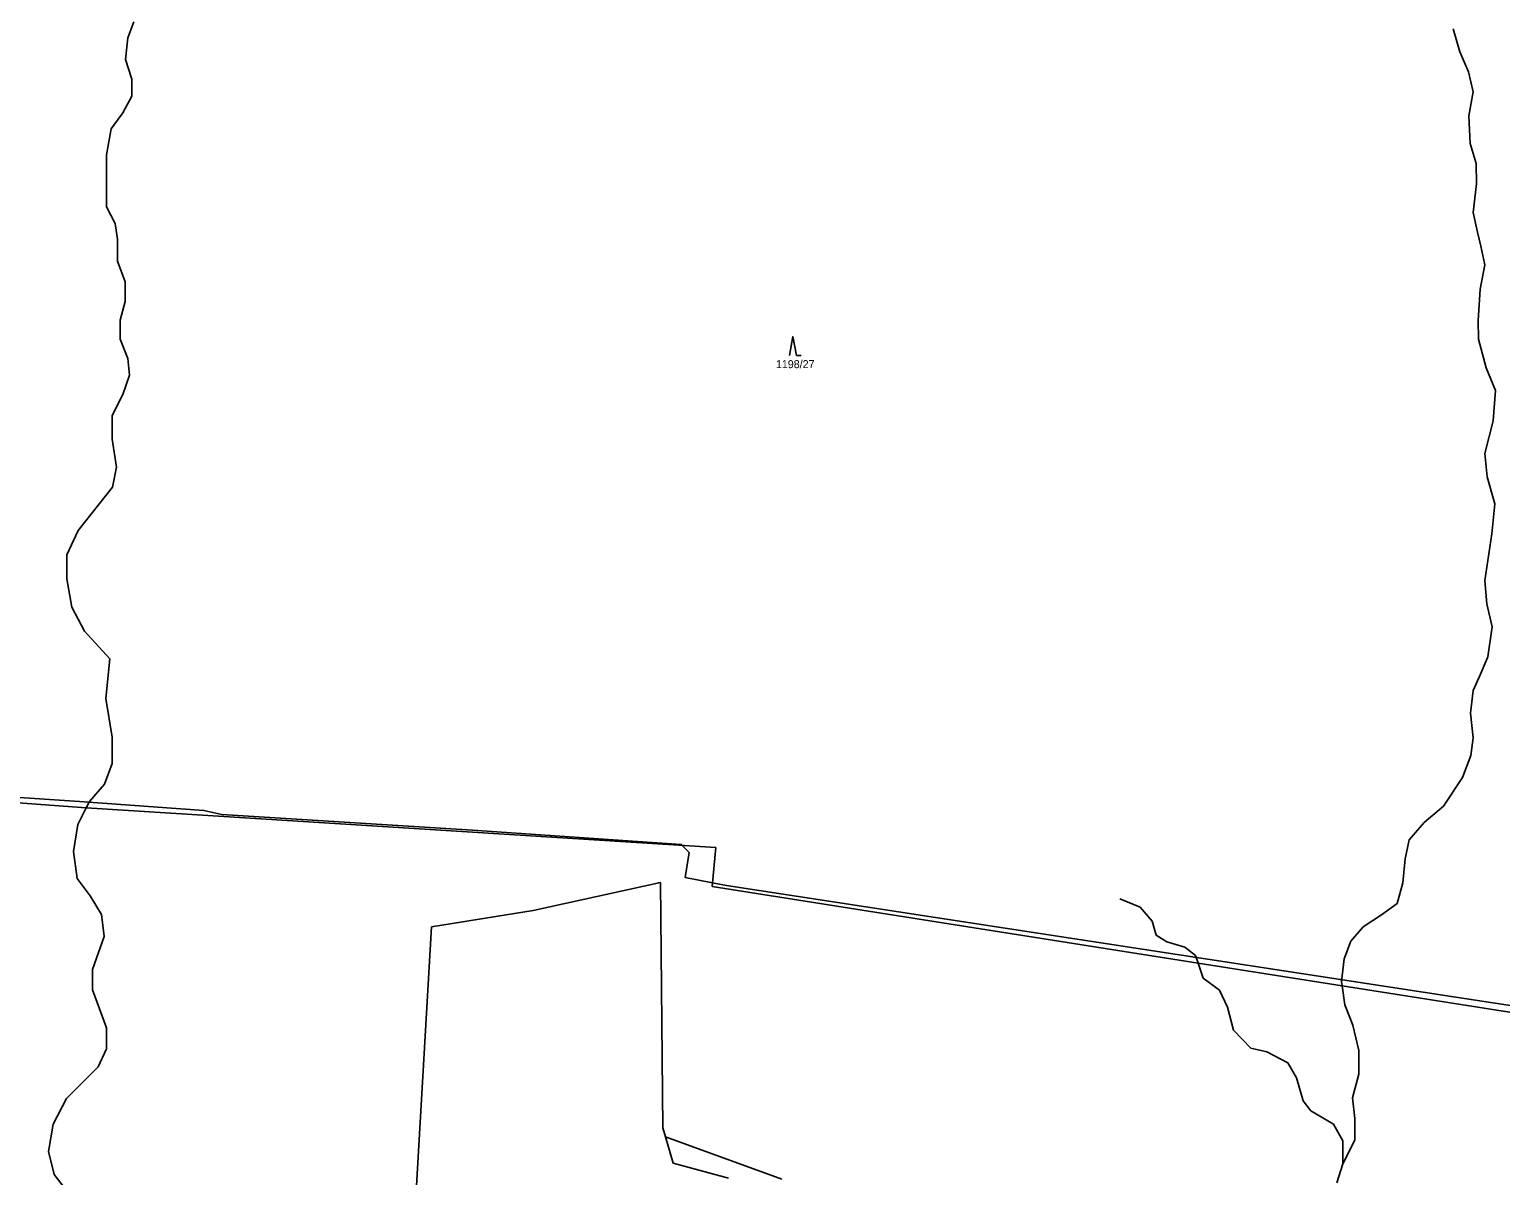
# Model space of a CAD drawing. Extents: x -439246 to -433691, y -1130252 to -1121148.
# Drawn here: x -438433.8 to -438121.2, y -1123181.2 to -1122937.7 of the extents above; entities that cross this region are included whole.
import ezdxf

# ---------------------------------------------------------------- set-up
doc = ezdxf.new("R2010")
doc.units = 0
for name, color, linetype in [('Vrstva 1', 7, 'Continuous'), ('Vrstva 18', 7, 'Continuous'), ('Vrstva 25', 7, 'Continuous'), ('Vrstva 4', 7, 'Continuous'), ('Vrstva 52', 7, 'Continuous')]:
    doc.layers.add(name, color=color, linetype=linetype)

msp = doc.modelspace()

# ---------------------------------------------------------------- linework, layer by layer
at = {"layer": 'Vrstva 1'}
for points in [[(-438421.77, -1123103.12), (-438559.5, -1123092.95)], [(-438421.77, -1123103.12), (-438287.99, -1123111.54)], [(-438288.77, -1123119.84), (-438287.99, -1123111.54)], [(-438299.74, -1123118.99), (-438326.78, -1123124.93)], [(-438299.22, -1123171.05), (-438299.74, -1123118.99)], [(-438185.5, -1123136.08), (-438288.77, -1123119.84)], [(-438326.78, -1123124.93), (-438348.43, -1123128.36)], [(-438348.43, -1123128.36), (-438352.97, -1123206.64)], [(-438154.88, -1123140.9), (-438185.5, -1123136.08)], [(-438080.56, -1123152.59), (-438154.88, -1123140.9)], [(-438298.66, -1123173), (-438299.22, -1123171.05)], [(-438273.99, -1123181.97), (-438298.66, -1123173)], [(-438297.05, -1123178.6), (-438298.66, -1123173)], [(-438285.32, -1123181.79), (-438297.05, -1123178.6)]]:
    msp.add_lwpolyline(points, dxfattribs=at)
at = {"layer": 'Vrstva 25'}
msp.add_lwpolyline([(-438272.33, -1123006.99), (-438271.63, -1123002.99), (-438270.83, -1123006.99), (-438269.83, -1123006.99)], dxfattribs=at)
at = {"layer": 'Vrstva 4'}
for points in [[(-438412.96, -1122939.49), (-438411.66, -1122936.1)], [(-438131.31, -1122937.6), (-438129.89, -1122942.48)], [(-438413.42, -1122944.13), (-438412.96, -1122939.49)], [(-438412.08, -1122948.28), (-438413.42, -1122944.13)], [(-438129.89, -1122942.48), (-438128.07, -1122946.73)], [(-438412.08, -1122951.89), (-438412.08, -1122948.28)], [(-438128.07, -1122946.73), (-438127.07, -1122950.97)], [(-438127.07, -1122950.97), (-438127.95, -1122956.1)], [(-438413.97, -1122955.41), (-438412.08, -1122951.89)], [(-438416.49, -1122958.83), (-438413.97, -1122955.41)], [(-438127.95, -1122956.1), (-438127.71, -1122961.95)], [(-438417.48, -1122964.35), (-438416.49, -1122958.83)], [(-438127.71, -1122961.95), (-438126.4, -1122966.21)], [(-438417.48, -1122972.01), (-438417.48, -1122964.35)], [(-438126.4, -1122966.21), (-438126.34, -1122970.51)], [(-438417.48, -1122975.42), (-438417.48, -1122972.01)], [(-438126.34, -1122970.51), (-438127.09, -1122976.6)], [(-438415.59, -1122978.98), (-438417.48, -1122975.42)], [(-438415.15, -1122982.28), (-438415.59, -1122978.98)], [(-438127.09, -1122976.6), (-438126.11, -1122980.8)], [(-438415.15, -1122986.97), (-438415.15, -1122982.28)], [(-438126.11, -1122980.8), (-438125.46, -1122983.76)], [(-438125.46, -1122983.76), (-438124.6, -1122987.75)], [(-438413.5, -1122991.32), (-438415.15, -1122986.97)], [(-438124.6, -1122987.75), (-438125.55, -1122992.92)], [(-438413.5, -1122995.51), (-438413.5, -1122991.32)], [(-438125.55, -1122992.92), (-438125.97, -1122999.59)], [(-438414.57, -1122999.47), (-438413.5, -1122995.51)], [(-438414.57, -1123003.5), (-438414.57, -1122999.47)], [(-438125.97, -1122999.59), (-438125.94, -1123003.55)], [(-438412.96, -1123007.65), (-438414.57, -1123003.5)], [(-438125.94, -1123003.55), (-438124.29, -1123009.64)], [(-438412.57, -1123011.15), (-438412.96, -1123007.65)], [(-438124.29, -1123009.64), (-438122.33, -1123014.41)], [(-438413.97, -1123015.28), (-438412.57, -1123011.15)], [(-438416.27, -1123019.73), (-438413.97, -1123015.28)], [(-438122.33, -1123014.41), (-438122.82, -1123020.89)], [(-438416.27, -1123024.77), (-438416.27, -1123019.73)], [(-438122.82, -1123020.89), (-438124.6, -1123027.82)], [(-438415.35, -1123030.72), (-438416.27, -1123024.77)], [(-438124.6, -1123027.82), (-438124.08, -1123032.81)], [(-438416.16, -1123034.99), (-438415.35, -1123030.72)], [(-438124.08, -1123032.81), (-438122.46, -1123038.51)], [(-438423.47, -1123044.16), (-438416.16, -1123034.99)], [(-438122.46, -1123038.51), (-438123.07, -1123044.9)], [(-438425.91, -1123049.37), (-438423.47, -1123044.16)], [(-438123.07, -1123044.9), (-438124.59, -1123054.79)], [(-438425.91, -1123054.44), (-438425.91, -1123049.37)], [(-438424.8, -1123060.49), (-438425.91, -1123054.44)], [(-438124.59, -1123054.79), (-438124.14, -1123059.75)], [(-438422.13, -1123065.56), (-438424.8, -1123060.49)], [(-438124.14, -1123059.75), (-438123.04, -1123064.68)], [(-438416.74, -1123071.42), (-438422.13, -1123065.56)], [(-438123.04, -1123064.68), (-438123.92, -1123071.02)], [(-438417.61, -1123079.87), (-438416.74, -1123071.42)], [(-438123.92, -1123071.02), (-438125.51, -1123074.68)], [(-438125.51, -1123074.68), (-438127.05, -1123078.15)], [(-438127.05, -1123078.15), (-438127.62, -1123083)], [(-438416.28, -1123088.1), (-438417.61, -1123079.87)], [(-438127.62, -1123083), (-438127.03, -1123088.26)], [(-438416.28, -1123093.69), (-438416.28, -1123088.1)], [(-438127.03, -1123088.26), (-438127.58, -1123091.97)], [(-438127.58, -1123091.97), (-438129.36, -1123096.65)], [(-438417.91, -1123098.06), (-438416.28, -1123093.69)], [(-438421.09, -1123101.76), (-438417.91, -1123098.06)], [(-438129.36, -1123096.65), (-438133.36, -1123102.74)], [(-438423.54, -1123106.62), (-438421.77, -1123103.12)], [(-438421.77, -1123103.12), (-438421.09, -1123101.76)], [(-438133.36, -1123102.74), (-438137.46, -1123106.22)], [(-438424.5, -1123112.35), (-438423.54, -1123106.62)], [(-438137.46, -1123106.22), (-438140.69, -1123109.89)], [(-438140.69, -1123109.89), (-438141.51, -1123113.9)], [(-438423.67, -1123118.08), (-438424.5, -1123112.35)], [(-438141.51, -1123113.9), (-438141.98, -1123119.01)], [(-438420.91, -1123121.76), (-438423.67, -1123118.08)], [(-438141.98, -1123119.01), (-438143.22, -1123123.42)], [(-438418.55, -1123125.74), (-438420.91, -1123121.76)], [(-438197.82, -1123124.22), (-438202.17, -1123122.44)], [(-438143.22, -1123123.42), (-438146.56, -1123125.82)], [(-438417.94, -1123130.4), (-438418.55, -1123125.74)], [(-438195.24, -1123127.15), (-438197.82, -1123124.22)], [(-438146.56, -1123125.82), (-438150.44, -1123128.4)], [(-438194.44, -1123130.17), (-438195.24, -1123127.15)], [(-438150.44, -1123128.4), (-438153.05, -1123131.43)], [(-438420.47, -1123137.45), (-438417.94, -1123130.4)], [(-438192.13, -1123131.55), (-438194.44, -1123130.17)], [(-438188.36, -1123132.71), (-438192.13, -1123131.55)], [(-438186.05, -1123134.48), (-438188.36, -1123132.71)], [(-438153.05, -1123131.43), (-438154.47, -1123135.18)], [(-438185.5, -1123136.08), (-438186.05, -1123134.48)], [(-438154.47, -1123135.18), (-438155.01, -1123139.98)], [(-438420.47, -1123141.78), (-438420.47, -1123137.45)], [(-438184.4, -1123139.28), (-438185.5, -1123136.08)], [(-438417.48, -1123149.82), (-438420.47, -1123141.78)], [(-438180.98, -1123141.86), (-438184.4, -1123139.28)], [(-438179.25, -1123145.46), (-438180.98, -1123141.86)], [(-438155.01, -1123139.98), (-438154.88, -1123140.9)], [(-438154.88, -1123140.9), (-438154.33, -1123144.93)], [(-438154.33, -1123144.93), (-438152.65, -1123149.26)], [(-438177.96, -1123150.35), (-438179.25, -1123145.46)], [(-438417.48, -1123154.3), (-438417.48, -1123149.82)], [(-438174.3, -1123154.15), (-438177.96, -1123150.35)], [(-438152.65, -1123149.26), (-438151.36, -1123154.68)], [(-438419.23, -1123158.12), (-438417.48, -1123154.3)], [(-438170.91, -1123154.94), (-438174.3, -1123154.15)], [(-438151.36, -1123154.68), (-438151.36, -1123159.7)], [(-438166.42, -1123157.28), (-438170.91, -1123154.94)], [(-438164.57, -1123160.49), (-438166.42, -1123157.28)], [(-438425.94, -1123164.86), (-438419.23, -1123158.12)], [(-438163.2, -1123165.34), (-438164.57, -1123160.49)], [(-438151.36, -1123159.7), (-438152.72, -1123164.72)], [(-438428.81, -1123170.3), (-438425.94, -1123164.86)], [(-438161.53, -1123167.5), (-438163.2, -1123165.34)], [(-438152.72, -1123164.72), (-438152.19, -1123169.08)], [(-438429.77, -1123176.12), (-438428.81, -1123170.3)], [(-438156.77, -1123170.32), (-438161.53, -1123167.5)], [(-438154.79, -1123173.84), (-438156.77, -1123170.32)], [(-438152.19, -1123169.08), (-438152.19, -1123173.71)], [(-438428.57, -1123180.98), (-438429.77, -1123176.12)], [(-438152.19, -1123173.71), (-438154.79, -1123178.73)], [(-438154.79, -1123178.73), (-438154.79, -1123173.84)], [(-438154.79, -1123178.73), (-438156.01, -1123182.74)], [(-438424.83, -1123185.85), (-438428.57, -1123180.98)]]:
    msp.add_lwpolyline(points, dxfattribs=at)
at = {"layer": 'Vrstva 52'}
msp.add_lwpolyline([(-438010.76, -1123055.63), (-438040.07, -1123059.74), (-438053.71, -1123061.02), (-438079.52, -1123064.74), (-438079.92, -1123069.97), (-438081.41, -1123136.45), (-438082.26, -1123143.27), (-438083.75, -1123146.68), (-438086.31, -1123150.09), (-438285.73, -1123119.57), (-438288.69, -1123119.01), (-438294.49, -1123117.91), (-438293.64, -1123112.59), (-438295.13, -1123111.09), (-438295.34, -1123110.88), (-438339.66, -1123107.84), (-438392.93, -1123104.49), (-438396.76, -1123103.64), (-438423.19, -1123101.72), (-438446.64, -1123100.23)], dxfattribs=at)

# ---------------------------------------------------------------- texts
at = {"layer": 'Vrstva 18'}
msp.add_text('1198/27', height=1.7, dxfattribs=at).set_placement((-438275.23, -1123009.69))

doc.saveas('drawing.dxf')
